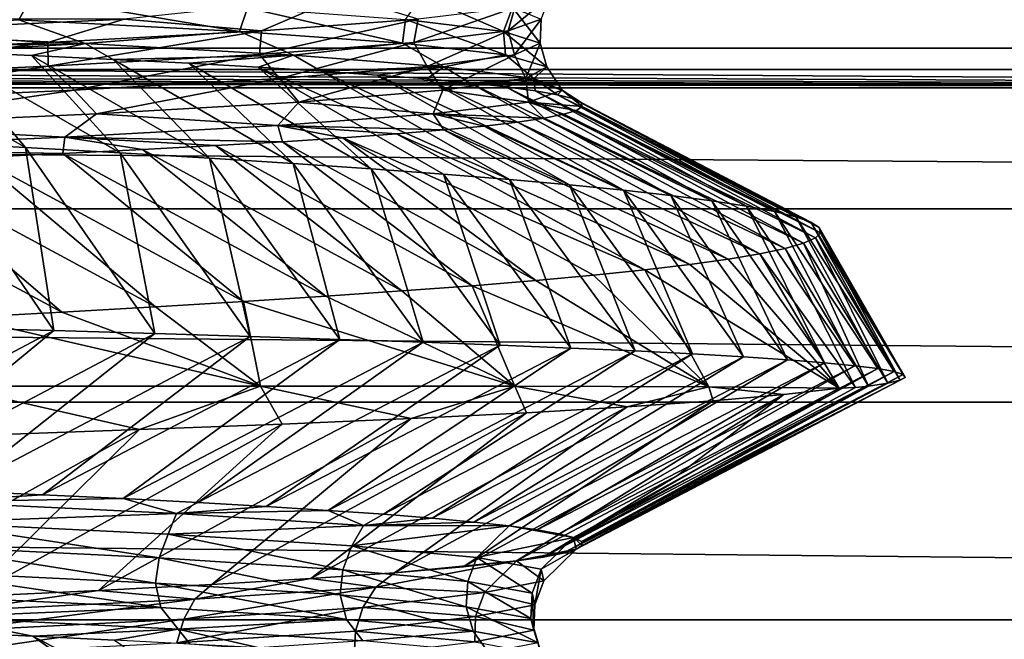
# Model space of a CAD drawing. Header units: metres. Extents: x -205 to 205, y -104 to 104.
# Tile 961 of 1056: x 10.42 to 13.49, y -33.48 to -31.55. Entities that reach past the tile are written whole.
import ezdxf

# ---------------------------------------------------------------- set-up
doc = ezdxf.new("R2010")
doc.units = ezdxf.units.M
doc.layers.add('solid_01_2-CONSUMER_EHM_BOX_SW0001', color=7, linetype='CONTINUOUS')

msp = doc.modelspace()

# ---------------------------------------------------------------- linework, layer by layer
at = {"layer": 'solid_01_2-CONSUMER_EHM_BOX_SW0001'}
for points in [[(27.853924, 67.360435), (-0.010849, -74.95858), (-0.010778, 75.04142)], [(27.853924, 67.360435), (27.752735, 66.82019), (-0.010849, -74.95858)], [(27.752735, 66.82019), (27.752735, 66.262619), (-0.010849, -74.95858)], [(27.752672, -66.17981), (-0.010849, -74.95858), (27.752735, 66.262619)], [(-42.500065, -37.458561, 108.5), (42.499969, 37.541401, 108.5), (-42.500031, 37.541439, 108.5)], [(-42.500065, -37.458561, 108.5), (42.499935, -37.458599, 108.5), (42.499969, 37.541401, 108.5)], [(9.931705, -30.016182, 12.6), (9.931704, -31.700989, 12.6), (18.557533, -31.700993, 12.6)], [(20.24234, -30.016188, 12.6), (9.931705, -30.016182, 12.6), (18.557533, -31.700993, 12.6)], [(33.461636, -31.634541, 63.099998), (-33.461765, -31.634508, 63.099998), (-34.215485, -31.234886, 63.099998)], [(33.461636, -31.634541, 63.099998), (-34.215485, -31.234886, 63.099998), (34.215355, -31.234919, 63.099998)], [(9.612317, -31.435425, 17.246529), (10.453716, -31.472109, 18.522989), (10.412824, -31.545626, 18.40571)], [(10.453716, -31.472109, 18.522989), (11.10217, -31.582361, 19.776064), (10.412824, -31.545626, 18.40571)], [(10.453716, -31.472109, 18.522989), (11.126999, -31.508793, 19.895531), (11.10217, -31.582361, 19.776064)], [(11.424145, -31.47106, 28.707556), (10.741742, -31.544237, 30.120981), (11.170765, -31.580276, 29.080246)], [(11.424145, -31.47106, 28.707556), (11.170765, -31.580276, 29.080246), (11.660024, -31.543709, 27.632702)], [(11.673156, -31.470835, 21.531315), (11.92703, -31.582161, 22.840254), (11.620454, -31.545477, 21.34248)], [(11.673156, -31.470835, 21.531315), (11.954988, -31.507429, 23.030556), (11.92703, -31.582161, 22.840254)], [(12.072867, -31.470573, 24.61095), (11.941347, -31.58062, 26.075363), (12.044706, -31.544024, 24.553349)], [(12.072867, -31.470573, 24.61095), (11.962177, -31.507141, 26.134949), (11.941347, -31.58062, 26.075363)], [(11.126999, -31.508793, 19.895531), (11.611583, -31.619099, 21.222956), (11.10217, -31.582361, 19.776064)], [(11.126999, -31.508793, 19.895531), (11.620454, -31.545477, 21.34248), (11.611583, -31.619099, 21.222956)], [(11.962177, -31.507141, 26.134949), (11.64662, -31.617212, 27.572056), (11.941347, -31.58062, 26.075363)], [(11.962177, -31.507141, 26.134949), (11.660024, -31.543709, 27.632702), (11.64662, -31.617212, 27.572056)], [(11.954988, -31.507429, 23.030556), (12.041152, -31.618843, 24.364731), (11.92703, -31.582161, 22.840254)], [(11.954988, -31.507429, 23.030556), (12.044706, -31.544024, 24.553349), (12.041152, -31.618843, 24.364731)], [(10.412824, -31.545626, 18.40571), (10.620168, -31.619858, 18.67885), (9.799437, -31.583267, 17.383291)], [(10.011765, -31.54393, 31.426916), (9.940765, -31.581011, 31.439707), (10.741742, -31.544237, 30.120981)], [(10.741742, -31.544237, 30.120981), (9.940765, -31.581011, 31.439707), (10.503048, -31.616842, 30.454601)], [(10.412824, -31.545626, 18.40571), (11.10217, -31.582361, 19.776064), (10.620168, -31.619858, 18.67885)], [(10.741742, -31.544237, 30.120981), (10.503048, -31.616842, 30.454601), (11.170765, -31.580276, 29.080246)], [(11.660024, -31.543709, 27.632702), (11.164696, -31.653807, 29.019428), (11.64662, -31.617212, 27.572056)], [(11.660024, -31.543709, 27.632702), (11.170765, -31.580276, 29.080246), (11.164696, -31.653807, 29.019428)], [(11.620454, -31.545477, 21.34248), (11.933661, -31.655836, 22.722773), (11.611583, -31.619099, 21.222956)], [(11.620454, -31.545477, 21.34248), (11.92703, -31.582161, 22.840254), (11.933661, -31.655836, 22.722773)], [(12.044706, -31.544024, 24.553349), (11.941347, -31.58062, 26.075363), (11.961159, -31.655527, 25.891472)], [(12.044706, -31.544024, 24.553349), (11.961159, -31.655527, 25.891472), (12.041152, -31.618843, 24.364731)], [(9.940765, -31.581011, 31.439707), (9.666685, -31.65341, 31.733315), (10.503048, -31.616842, 30.454601)], [(9.799437, -31.583267, 17.383291), (10.620168, -31.619858, 18.67885), (9.885943, -31.632872, 17.394699)], [(11.170765, -31.580276, 29.080246), (10.503048, -31.616842, 30.454601), (10.504153, -31.690401, 30.394484)], [(11.170765, -31.580276, 29.080246), (10.504153, -31.690401, 30.394484), (11.164696, -31.653807, 29.019428)], [(11.10217, -31.582361, 19.776064), (11.270875, -31.656446, 20.067537), (10.620168, -31.619858, 18.67885)], [(11.10217, -31.582361, 19.776064), (11.611583, -31.619099, 21.222956), (11.270875, -31.656446, 20.067537)], [(11.941347, -31.58062, 26.075363), (11.64662, -31.617212, 27.572056), (11.688686, -31.692209, 27.395758)], [(11.941347, -31.58062, 26.075363), (11.688686, -31.692209, 27.395758), (11.961159, -31.655527, 25.891472)], [(11.92703, -31.582161, 22.840254), (12.062713, -31.692572, 24.251257), (11.933661, -31.655836, 22.722773)], [(11.92703, -31.582161, 22.840254), (12.041152, -31.618843, 24.364731), (12.062713, -31.692572, 24.251257)], [(10.503048, -31.616842, 30.454601), (9.666685, -31.65341, 31.733315), (9.674718, -31.726995, 31.67473)], [(10.503048, -31.616842, 30.454601), (9.674718, -31.726995, 31.67473), (10.504153, -31.690401, 30.394484)], [(11.64662, -31.617212, 27.572056), (11.164696, -31.653807, 29.019428), (11.227348, -31.728893, 28.853289)], [(11.64662, -31.617212, 27.572056), (11.227348, -31.728893, 28.853289), (11.688686, -31.692209, 27.395758)], [(11.611583, -31.619099, 21.222956), (11.740399, -31.693035, 21.527506), (11.270875, -31.656446, 20.067537)], [(11.611583, -31.619099, 21.222956), (11.933661, -31.655836, 22.722773), (11.740399, -31.693035, 21.527506)], [(12.041152, -31.618843, 24.364731), (11.961159, -31.655527, 25.891472), (11.996644, -31.729309, 25.783844)], [(12.041152, -31.618843, 24.364731), (11.996644, -31.729309, 25.783844), (12.062713, -31.692572, 24.251257)], [(32.781548, -32.136791, 63.099998), (-33.461765, -31.634508, 63.099998), (33.461636, -31.634541, 63.099998)], [(32.781548, -32.136791, 63.099998), (-32.781677, -32.136761, 63.099998), (-33.461765, -31.634508, 63.099998)], [(10.620168, -31.619858, 18.67885), (10.178455, -31.645121, 17.820581), (9.885943, -31.632872, 17.394699)], [(9.885943, -31.632872, 17.394699), (10.433402, -31.945095, 17.137623), (10.120625, -31.928478, 16.728992)], [(9.885943, -31.632872, 17.394699), (10.178455, -31.645121, 17.820581), (10.433402, -31.945095, 17.137623)], [(10.620168, -31.619858, 18.67885), (10.452697, -31.657368, 18.258432), (10.178455, -31.645121, 17.820581)], [(10.178455, -31.645121, 17.820581), (10.729618, -31.961704, 17.558769), (10.433402, -31.945095, 17.137623)], [(10.178455, -31.645121, 17.820581), (10.452697, -31.657368, 18.258432), (10.729618, -31.961704, 17.558769)], [(10.620168, -31.619858, 18.67885), (10.708163, -31.669613, 18.707474), (10.452697, -31.657368, 18.258432)], [(10.620168, -31.619858, 18.67885), (11.270875, -31.656446, 20.067537), (10.708163, -31.669613, 18.707474)], [(10.452697, -31.657368, 18.258432), (11.008778, -31.97831, 17.991753), (10.729618, -31.961704, 17.558769)], [(10.452697, -31.657368, 18.258432), (10.708163, -31.669613, 18.707474), (11.008778, -31.97831, 17.991753)], [(11.164696, -31.653807, 29.019428), (10.504153, -31.690401, 30.394484), (10.585512, -31.765575, 30.240843)], [(11.164696, -31.653807, 29.019428), (10.585512, -31.765575, 30.240843), (11.227348, -31.728893, 28.853289)], [(11.270875, -31.656446, 20.067537), (10.94435, -31.681858, 19.166924), (10.708163, -31.669613, 18.707474)], [(10.708163, -31.669613, 18.707474), (11.270412, -31.994917, 18.435883), (11.008778, -31.97831, 17.991753)], [(10.708163, -31.669613, 18.707474), (10.94435, -31.681858, 19.166924), (11.270412, -31.994917, 18.435883)], [(11.270875, -31.656446, 20.067537), (11.160752, -31.694105, 19.636), (10.94435, -31.681858, 19.166924)], [(11.270875, -31.656446, 20.067537), (11.356949, -31.706352, 20.11388), (11.160752, -31.694105, 19.636)], [(11.270875, -31.656446, 20.067537), (11.740399, -31.693035, 21.527506), (11.356949, -31.706352, 20.11388)], [(11.961159, -31.655527, 25.891472), (11.688686, -31.692209, 27.395758), (11.737035, -31.766045, 27.295664)], [(11.961159, -31.655527, 25.891472), (11.737035, -31.766045, 27.295664), (11.996644, -31.729309, 25.783844)], [(11.933661, -31.655836, 22.722773), (12.022148, -31.729626, 23.035032), (11.740399, -31.693035, 21.527506)], [(11.933661, -31.655836, 22.722773), (12.062713, -31.692572, 24.251257), (12.022148, -31.729626, 23.035032)], [(8.488535, -31.710316, 11.531049), (6.93209, -31.718121, 10.63655), (18.499937, -31.758589, 6)], [(8.488535, -31.710316, 11.531049), (18.499937, -31.758589, 6), (9.931704, -31.700989, 12.6)], [(10.504153, -31.690401, 30.394484), (9.674718, -31.726995, 31.67473), (9.772735, -31.802258, 31.535633)], [(10.504153, -31.690401, 30.394484), (9.772735, -31.802258, 31.535633), (10.585512, -31.765575, 30.240843)], [(9.931704, -31.700989, 12.6), (18.499937, -31.758589, 6), (18.557533, -31.700993, 12.6)], [(10.94435, -31.681858, 19.166924), (11.514083, -32.011528, 18.890442), (11.270412, -31.994917, 18.435883)], [(10.94435, -31.681858, 19.166924), (11.160752, -31.694105, 19.636), (11.514083, -32.011528, 18.890442)], [(11.160752, -31.694105, 19.636), (11.73938, -32.028149, 19.354704), (11.514083, -32.011528, 18.890442)], [(11.160752, -31.694105, 19.636), (11.94592, -32.044781, 19.827923), (11.73938, -32.028149, 19.354704)], [(11.160752, -31.694105, 19.636), (11.356949, -31.706352, 20.11388), (11.94592, -32.044781, 19.827923)], [(11.688686, -31.692209, 27.395758), (11.227348, -31.728893, 28.853289), (11.2872, -31.80278, 28.762196)], [(11.688686, -31.692209, 27.395758), (11.2872, -31.80278, 28.762196), (11.737035, -31.766045, 27.295664)], [(11.740399, -31.693035, 21.527506), (11.532673, -31.718599, 20.59967), (11.356949, -31.706352, 20.11388)], [(11.356949, -31.706352, 20.11388), (12.13335, -32.06142, 20.30934), (11.94592, -32.044781, 19.827923)], [(11.356949, -31.706352, 20.11388), (11.532673, -31.718599, 20.59967), (12.13335, -32.06142, 20.30934)], [(11.740399, -31.693035, 21.527506), (11.687679, -31.730846, 21.092468), (11.532673, -31.718599, 20.59967)], [(11.740399, -31.693035, 21.527506), (11.821719, -31.743095, 21.591372), (11.687679, -31.730846, 21.092468)], [(11.740399, -31.693035, 21.527506), (12.022148, -31.729626, 23.035032), (11.821719, -31.743095, 21.591372)], [(12.062713, -31.692572, 24.251257), (11.996644, -31.729309, 25.783844), (12.110758, -31.766214, 24.566034)], [(12.062713, -31.692572, 24.251257), (12.110758, -31.766214, 24.566034), (12.022148, -31.729626, 23.035032)], [(-1.792956, -31.731491, 9.104041), (-18.500063, -31.758572, 6), (18.499937, -31.758589, 6)], [(-0.000064, -31.732401, 9), (-1.792956, -31.731491, 9.104041), (18.499937, -31.758589, 6)], [(1.792828, -31.731493, 9.104041), (-0.000064, -31.732401, 9), (18.499937, -31.758589, 6)], [(3.560917, -31.728785, 9.414596), (1.792828, -31.731493, 9.104041), (18.499937, -31.758589, 6)], [(5.281956, -31.724306, 9.927757), (3.560917, -31.728785, 9.414596), (18.499937, -31.758589, 6)], [(6.93209, -31.718121, 10.63655), (5.281956, -31.724306, 9.927757), (18.499937, -31.758589, 6)], [(11.227348, -31.728893, 28.853289), (10.585512, -31.765575, 30.240843), (10.655357, -31.839516, 30.160023)], [(11.227348, -31.728893, 28.853289), (10.655357, -31.839516, 30.160023), (11.2872, -31.80278, 28.762196)], [(11.532673, -31.718599, 20.59967), (12.301347, -32.078064, 20.798183), (12.13335, -32.06142, 20.30934)], [(11.532673, -31.718599, 20.59967), (11.687679, -31.730846, 21.092468), (12.301347, -32.078064, 20.798183)], [(11.687679, -31.730846, 21.092468), (12.449615, -32.094707, 21.293669), (12.301347, -32.078064, 20.798183)], [(11.687679, -31.730846, 21.092468), (11.821719, -31.743095, 21.591372), (12.449615, -32.094707, 21.293669)], [(11.996644, -31.729309, 25.783844), (11.737035, -31.766045, 27.295664), (12.005302, -31.802803, 26.096058)], [(12.022148, -31.729626, 23.035032), (11.934548, -31.755342, 22.095478), (11.821719, -31.743095, 21.591372)], [(12.022148, -31.729626, 23.035032), (12.025919, -31.767593, 22.603888), (11.934548, -31.755342, 22.095478)], [(11.996644, -31.729309, 25.783844), (12.005302, -31.802803, 26.096058), (12.110758, -31.766214, 24.566034)], [(12.022148, -31.729626, 23.035032), (12.095585, -31.779846, 23.115704), (12.025919, -31.767593, 22.603888)], [(12.022148, -31.729626, 23.035032), (12.110758, -31.766214, 24.566034), (12.095585, -31.779846, 23.115704)], [(-18.500069, -39.958572, 6), (18.499931, -39.958588, 6), (-18.500063, -31.758572, 6)], [(18.499931, -39.958588, 6), (18.499937, -31.758589, 6), (-18.500063, -31.758572, 6)], [(10.585512, -31.765575, 30.240843), (9.772735, -31.802258, 31.535633), (9.851011, -31.876253, 31.466146)], [(10.585512, -31.765575, 30.240843), (9.851011, -31.876253, 31.466146), (10.655357, -31.839516, 30.160023)], [(11.737035, -31.766045, 27.295664), (11.2872, -31.80278, 28.762196), (11.707505, -31.839392, 27.600431)], [(11.737035, -31.766045, 27.295664), (11.707505, -31.839392, 27.600431), (12.005302, -31.802803, 26.096058)], [(11.821719, -31.743095, 21.591372), (12.577896, -32.111343, 21.794998), (12.449615, -32.094707, 21.293669)], [(11.821719, -31.743095, 21.591372), (11.934548, -31.755342, 22.095478), (12.577896, -32.111343, 21.794998)], [(11.934548, -31.755342, 22.095478), (12.685961, -32.127968, 22.301367), (12.577896, -32.111343, 21.794998)], [(11.934548, -31.755342, 22.095478), (12.025919, -31.767593, 22.603888), (12.685961, -32.127968, 22.301367)], [(12.110758, -31.766214, 24.566034), (12.005302, -31.802803, 26.096058), (12.173194, -31.816608, 24.66243)], [(12.025919, -31.767593, 22.603888), (12.77362, -32.144596, 22.811953), (12.685961, -32.127968, 22.301367)], [(12.025919, -31.767593, 22.603888), (12.095585, -31.779846, 23.115704), (12.77362, -32.144596, 22.811953)], [(12.110758, -31.766214, 24.566034), (12.143351, -31.792099, 23.63002), (12.095585, -31.779846, 23.115704)], [(12.110758, -31.766214, 24.566034), (12.173194, -31.816608, 24.66243), (12.169208, -31.804354, 24.145906)], [(12.110758, -31.766214, 24.566034), (12.169208, -31.804354, 24.145906), (12.143351, -31.792099, 23.63002)], [(11.2872, -31.80278, 28.762196), (10.655357, -31.839516, 30.160023), (11.221599, -31.87598, 29.055048)], [(11.2872, -31.80278, 28.762196), (11.221599, -31.87598, 29.055048), (11.707505, -31.839392, 27.600431)], [(12.005302, -31.802803, 26.096058), (11.707505, -31.839392, 27.600431), (12.054296, -31.853373, 26.206459)], [(12.005302, -31.802803, 26.096058), (12.054296, -31.853373, 26.206459), (12.115701, -31.841118, 25.693638)], [(12.005302, -31.802803, 26.096058), (12.115701, -31.841118, 25.693638), (12.155346, -31.828863, 25.178652)], [(12.005302, -31.802803, 26.096058), (12.155346, -31.828863, 25.178652), (12.173194, -31.816608, 24.66243)], [(12.095585, -31.779846, 23.115704), (12.84071, -32.161221, 23.325937), (12.77362, -32.144596, 22.811953)], [(12.095585, -31.779846, 23.115704), (12.143351, -31.792099, 23.63002), (12.84071, -32.161221, 23.325937)], [(12.143351, -31.792099, 23.63002), (12.887104, -32.177837, 23.842491), (12.84071, -32.161221, 23.325937)], [(12.143351, -31.792099, 23.63002), (12.169208, -31.804354, 24.145906), (12.887104, -32.177837, 23.842491)], [(12.155346, -31.828863, 25.178652), (12.115701, -31.841118, 25.693638), (12.901315, -32.227631, 25.399229)], [(12.173194, -31.816608, 24.66243), (12.155346, -31.828863, 25.178652), (12.917452, -32.211044, 24.879974)], [(12.155346, -31.828863, 25.178652), (12.901315, -32.227631, 25.399229), (12.917452, -32.211044, 24.879974)], [(12.169208, -31.804354, 24.145906), (12.912705, -32.194447, 24.360783), (12.887104, -32.177837, 23.842491)], [(12.169208, -31.804354, 24.145906), (12.173194, -31.816608, 24.66243), (12.912705, -32.194447, 24.360783)], [(12.173194, -31.816608, 24.66243), (12.917452, -32.211044, 24.879974), (12.912705, -32.194447, 24.360783)], [(10.655357, -31.839516, 30.160023), (9.851011, -31.876253, 31.466146), (10.55622, -31.912567, 30.4368)], [(10.655357, -31.839516, 30.160023), (10.55622, -31.912567, 30.4368), (11.221599, -31.87598, 29.055048)], [(11.707505, -31.839392, 27.600431), (11.221599, -31.87598, 29.055048), (11.740173, -31.890141, 27.722664)], [(11.707505, -31.839392, 27.600431), (11.740173, -31.890141, 27.722664), (11.866386, -31.877884, 27.221886)], [(11.707505, -31.839392, 27.600431), (11.866386, -31.877884, 27.221886), (11.971172, -31.865629, 26.716185)], [(11.707505, -31.839392, 27.600431), (11.971172, -31.865629, 26.716185), (12.054296, -31.853373, 26.206459)], [(12.054296, -31.853373, 26.206459), (11.971172, -31.865629, 26.716185), (12.806454, -32.260769, 26.434561)], [(12.115701, -31.841118, 25.693638), (12.054296, -31.853373, 26.206459), (12.864302, -32.244205, 25.917704)], [(12.054296, -31.853373, 26.206459), (12.806454, -32.260769, 26.434561), (12.864302, -32.244205, 25.917704)], [(12.115701, -31.841118, 25.693638), (12.864302, -32.244205, 25.917704), (12.901315, -32.227631, 25.399229)], [(9.851011, -31.876253, 31.466146), (9.72116, -31.949156, 31.723089), (10.55622, -31.912567, 30.4368)], [(11.221599, -31.87598, 29.055048), (10.55622, -31.912567, 30.4368), (11.236162, -31.926901, 29.186657)], [(11.221599, -31.87598, 29.055048), (11.236162, -31.926901, 29.186657), (11.42474, -31.914648, 28.705933)], [(11.221599, -31.87598, 29.055048), (11.42474, -31.914648, 28.705933), (11.592852, -31.902395, 28.217638)], [(11.221599, -31.87598, 29.055048), (11.592852, -31.902395, 28.217638), (11.740173, -31.890141, 27.722664)], [(11.740173, -31.890141, 27.722664), (11.592852, -31.902395, 28.217638), (12.50883, -32.310429, 27.967066)], [(11.866386, -31.877884, 27.221886), (11.740173, -31.890141, 27.722664), (12.628592, -32.293877, 27.460072)], [(11.740173, -31.890141, 27.722664), (12.50883, -32.310429, 27.967066), (12.628592, -32.293877, 27.460072)], [(11.971172, -31.865629, 26.716185), (11.866386, -31.877884, 27.221886), (12.727847, -32.277325, 26.948961)], [(11.866386, -31.877884, 27.221886), (12.628592, -32.293877, 27.460072), (12.727847, -32.277325, 26.948961)], [(11.971172, -31.865629, 26.716185), (12.727847, -32.277325, 26.948961), (12.806454, -32.260769, 26.434561)], [(10.55622, -31.912567, 30.4368), (9.72116, -31.949156, 31.723089), (10.550824, -31.963654, 30.574717)], [(10.55622, -31.912567, 30.4368), (10.550824, -31.963654, 30.574717), (10.798888, -31.951405, 30.121912)], [(10.55622, -31.912567, 30.4368), (10.798888, -31.951405, 30.121912), (11.02744, -31.939152, 29.658939)], [(10.55622, -31.912567, 30.4368), (11.02744, -31.939152, 29.658939), (11.236162, -31.926901, 29.186657)], [(11.42474, -31.914648, 28.705933), (11.236162, -31.926901, 29.186657), (12.028398, -32.360046, 29.455162)], [(11.592852, -31.902395, 28.217638), (11.42474, -31.914648, 28.705933), (12.368733, -32.326977, 28.46912)], [(11.42474, -31.914648, 28.705933), (12.208508, -32.343513, 28.965422), (12.368733, -32.326977, 28.46912)], [(11.42474, -31.914648, 28.705933), (12.028398, -32.360046, 29.455162), (12.208508, -32.343513, 28.965422)], [(11.592852, -31.902395, 28.217638), (12.368733, -32.326977, 28.46912), (12.50883, -32.310429, 27.967066)], [(9.72116, -31.949156, 31.723089), (10.283685, -31.975904, 31.016554), (10.550824, -31.963654, 30.574717)], [(10.522207, -32.517143, 16.696953), (10.120625, -31.928478, 16.728992), (10.433402, -31.945095, 17.137623)], [(10.189105, -32.507961, 16.275175), (10.120625, -31.928478, 16.728992), (10.522207, -32.517143, 16.696953)], [(10.837998, -32.526283, 17.132477), (10.433402, -31.945095, 17.137623), (10.729618, -31.961704, 17.558769)], [(10.522207, -32.517143, 16.696953), (10.433402, -31.945095, 17.137623), (10.837998, -32.526283, 17.132477)], [(10.798888, -31.951405, 30.121912), (10.550824, -31.963654, 30.574717), (11.37166, -32.409672, 30.877125)], [(11.02744, -31.939152, 29.658939), (10.798888, -31.951405, 30.121912), (11.609651, -32.39312, 30.411791)], [(10.798888, -31.951405, 30.121912), (11.37166, -32.409672, 30.877125), (11.609651, -32.39312, 30.411791)], [(11.236162, -31.926901, 29.186657), (11.02744, -31.939152, 29.658939), (11.828676, -32.376579, 29.937546)], [(11.02744, -31.939152, 29.658939), (11.609651, -32.39312, 30.411791), (11.828676, -32.376579, 29.937546)], [(11.236162, -31.926901, 29.186657), (11.828676, -32.376579, 29.937546), (12.028398, -32.360046, 29.455162)], [(9.998026, -31.988153, 31.446692), (9.694418, -32.000404, 31.864386), (10.547705, -32.459373, 32.212173)], [(10.283685, -31.975904, 31.016554), (9.998026, -31.988153, 31.446692), (10.84028, -32.442802, 31.778048)], [(9.998026, -31.988153, 31.446692), (10.547705, -32.459373, 32.212173), (10.84028, -32.442802, 31.778048)], [(10.550824, -31.963654, 30.574717), (10.283685, -31.975904, 31.016554), (11.115072, -32.426231, 31.332792)], [(10.283685, -31.975904, 31.016554), (10.84028, -32.442802, 31.778048), (11.115072, -32.426231, 31.332792)], [(10.550824, -31.963654, 30.574717), (11.115072, -32.426231, 31.332792), (11.37166, -32.409672, 30.877125)], [(11.135951, -32.535355, 17.581154), (10.729618, -31.961704, 17.558769), (11.008778, -31.97831, 17.991753)], [(10.837998, -32.526283, 17.132477), (10.729618, -31.961704, 17.558769), (11.135951, -32.535355, 17.581154)], [(11.415453, -32.544376, 18.042152), (11.008778, -31.97831, 17.991753), (11.270412, -31.994917, 18.435883)], [(11.135951, -32.535355, 17.581154), (11.008778, -31.97831, 17.991753), (11.415453, -32.544376, 18.042152)], [(9.694418, -32.000404, 31.864386), (10.237798, -32.475945, 32.634457), (10.547705, -32.459373, 32.212173)], [(11.675916, -32.553371, 18.514555), (11.270412, -31.994917, 18.435883), (11.514083, -32.011528, 18.890442)], [(11.415453, -32.544376, 18.042152), (11.270412, -31.994917, 18.435883), (11.675916, -32.553371, 18.514555)], [(11.916809, -32.562366, 18.997408), (11.514083, -32.011528, 18.890442), (11.73938, -32.028149, 19.354704)], [(11.675916, -32.553371, 18.514555), (11.514083, -32.011528, 18.890442), (11.916809, -32.562366, 18.997408)], [(12.137665, -32.571396, 19.489733), (11.73938, -32.028149, 19.354704), (11.94592, -32.044781, 19.827923)], [(11.916809, -32.562366, 18.997408), (11.73938, -32.028149, 19.354704), (12.137665, -32.571396, 19.489733)], [(12.338074, -32.580486, 19.99052), (11.94592, -32.044781, 19.827923), (12.13335, -32.06142, 20.30934)], [(12.137665, -32.571396, 19.489733), (11.94592, -32.044781, 19.827923), (12.338074, -32.580486, 19.99052)], [(12.51771, -32.589649, 20.498821), (12.13335, -32.06142, 20.30934), (12.301347, -32.078064, 20.798183)], [(12.338074, -32.580486, 19.99052), (12.13335, -32.06142, 20.30934), (12.51771, -32.589649, 20.498821)], [(12.676335, -32.598877, 21.013889), (12.301347, -32.078064, 20.798183), (12.449615, -32.094707, 21.293669)], [(12.51771, -32.589649, 20.498821), (12.301347, -32.078064, 20.798183), (12.676335, -32.598877, 21.013889)], [(12.813734, -32.608131, 21.535009), (12.449615, -32.094707, 21.293669), (12.577896, -32.111343, 21.794998)], [(12.676335, -32.598877, 21.013889), (12.449615, -32.094707, 21.293669), (12.813734, -32.608131, 21.535009)], [(32.178131, -32.740211, 63.099998), (-32.781677, -32.136761, 63.099998), (32.781548, -32.136791, 63.099998)], [(32.178131, -32.740211, 63.099998), (-32.178261, -32.740177, 63.099998), (-32.781677, -32.136761, 63.099998)], [(12.929698, -32.61739, 22.061462), (12.577896, -32.111343, 21.794998), (12.685961, -32.127968, 22.301367)], [(12.813734, -32.608131, 21.535009), (12.577896, -32.111343, 21.794998), (12.929698, -32.61739, 22.061462)], [(13.024032, -32.626621, 22.592525), (12.685961, -32.127968, 22.301367), (12.77362, -32.144596, 22.811953)], [(12.929698, -32.61739, 22.061462), (12.685961, -32.127968, 22.301367), (13.024032, -32.626621, 22.592525)], [(13.096547, -32.635803, 23.127466), (12.77362, -32.144596, 22.811953), (12.84071, -32.161221, 23.325937)], [(13.024032, -32.626621, 22.592525), (12.77362, -32.144596, 22.811953), (13.096547, -32.635803, 23.127466)], [(13.147077, -32.644932, 23.665363), (12.84071, -32.161221, 23.325937), (12.887104, -32.177837, 23.842491)], [(13.096547, -32.635803, 23.127466), (12.84071, -32.161221, 23.325937), (13.147077, -32.644932, 23.665363)], [(13.175502, -32.654037, 24.205181), (12.887104, -32.177837, 23.842491), (12.912705, -32.194447, 24.360783)], [(13.147077, -32.644932, 23.665363), (12.887104, -32.177837, 23.842491), (13.175502, -32.654037, 24.205181)], [(13.181746, -32.663116, 24.746008), (12.912705, -32.194447, 24.360783), (12.917452, -32.211044, 24.879974)], [(13.175502, -32.654037, 24.205181), (12.912705, -32.194447, 24.360783), (13.181746, -32.663116, 24.746008)], [(13.127579, -32.681198, 25.827045), (12.901315, -32.227631, 25.399229), (12.864302, -32.244205, 25.917704)], [(13.165772, -32.672173, 25.286936), (12.917452, -32.211044, 24.879974), (12.901315, -32.227631, 25.399229)], [(13.165772, -32.672173, 25.286936), (12.901315, -32.227631, 25.399229), (13.127579, -32.681198, 25.827045)], [(13.181746, -32.663116, 24.746008), (12.917452, -32.211044, 24.879974), (13.165772, -32.672173, 25.286936)], [(13.026754, -32.694595, 26.645273), (12.806454, -32.260769, 26.434561), (12.727847, -32.277325, 26.948961)], [(13.067202, -32.690205, 26.365429), (12.864302, -32.244205, 25.917704), (12.806454, -32.260769, 26.434561)], [(13.067202, -32.690205, 26.365429), (12.806454, -32.260769, 26.434561), (13.026754, -32.694595, 26.645273)], [(13.127579, -32.681198, 25.827045), (12.864302, -32.244205, 25.917704), (13.067202, -32.690205, 26.365429)], [(12.50883, -32.310429, 27.967066), (12.975531, -32.696831, 26.923624), (12.628592, -32.293877, 27.460072)], [(12.628592, -32.293877, 27.460072), (12.975531, -32.696831, 26.923624), (12.727847, -32.277325, 26.948961)], [(13.026754, -32.694595, 26.645273), (12.727847, -32.277325, 26.948961), (12.975531, -32.696831, 26.923624)], [(12.368733, -32.326977, 28.46912), (12.975531, -32.696831, 26.923624), (12.50883, -32.310429, 27.967066)], [(12.028398, -32.360046, 29.455162), (12.568603, -32.692242, 28.533443), (12.208508, -32.343513, 28.965422)], [(12.208508, -32.343513, 28.965422), (12.568603, -32.692242, 28.533443), (12.368733, -32.326977, 28.46912)], [(12.368733, -32.326977, 28.46912), (12.568603, -32.692242, 28.533443), (12.975531, -32.696831, 26.923624)], [(11.609651, -32.39312, 30.411791), (11.962748, -32.690208, 30.079536), (11.828676, -32.376579, 29.937546)], [(11.828676, -32.376579, 29.937546), (12.568603, -32.692242, 28.533443), (12.028398, -32.360046, 29.455162)], [(11.828676, -32.376579, 29.937546), (11.962748, -32.690208, 30.079536), (12.568603, -32.692242, 28.533443)], [(11.115072, -32.426231, 31.332792), (11.962748, -32.690208, 30.079536), (11.37166, -32.409672, 30.877125)], [(11.37166, -32.409672, 30.877125), (11.962748, -32.690208, 30.079536), (11.609651, -32.39312, 30.411791)], [(10.547705, -32.459373, 32.212173), (11.167525, -32.690601, 31.537407), (10.84028, -32.442802, 31.778048)], [(10.84028, -32.442802, 31.778048), (11.167525, -32.690601, 31.537407), (11.115072, -32.426231, 31.332792)], [(11.115072, -32.426231, 31.332792), (11.167525, -32.690601, 31.537407), (11.962748, -32.690208, 30.079536)], [(10.237798, -32.475945, 32.634457), (10.195762, -32.690639, 32.883636), (11.167525, -32.690601, 31.537407)], [(10.237798, -32.475945, 32.634457), (11.167525, -32.690601, 31.537407), (10.547705, -32.459373, 32.212173)], [(10.189105, -32.507961, 16.275175), (10.522207, -32.517143, 16.696953), (9.623432, -32.993092, 17.043127)], [(10.522207, -32.517143, 16.696953), (9.928797, -33.005249, 17.454657), (9.623432, -32.993092, 17.043127)], [(10.522207, -32.517143, 16.696953), (10.837998, -32.526283, 17.132477), (9.928797, -33.005249, 17.454657)], [(10.837998, -32.526283, 17.132477), (10.216878, -33.017418, 17.879128), (9.928797, -33.005249, 17.454657)], [(10.837998, -32.526283, 17.132477), (11.135951, -32.535355, 17.581154), (10.216878, -33.017418, 17.879128)], [(11.135951, -32.535355, 17.581154), (10.487221, -33.02961, 18.316202), (10.216878, -33.017418, 17.879128)], [(11.135951, -32.535355, 17.581154), (11.415453, -32.544376, 18.042152), (10.487221, -33.02961, 18.316202)], [(11.415453, -32.544376, 18.042152), (10.739297, -33.041824, 18.765333), (10.487221, -33.02961, 18.316202)], [(11.415453, -32.544376, 18.042152), (11.675916, -32.553371, 18.514555), (10.739297, -33.041824, 18.765333)], [(11.675916, -32.553371, 18.514555), (10.972428, -33.054058, 19.225355), (10.739297, -33.041824, 18.765333)], [(11.675916, -32.553371, 18.514555), (11.916809, -32.562366, 18.997408), (10.972428, -33.054058, 19.225355)], [(11.916809, -32.562366, 18.997408), (11.185987, -33.066296, 19.694992), (10.972428, -33.054058, 19.225355)], [(11.916809, -32.562366, 18.997408), (12.137665, -32.571396, 19.489733), (11.185987, -33.066296, 19.694992)], [(12.137665, -32.571396, 19.489733), (11.379421, -33.078526, 20.172926), (11.185987, -33.066296, 19.694992)], [(12.137665, -32.571396, 19.489733), (12.338074, -32.580486, 19.99052), (11.379421, -33.078526, 20.172926)], [(12.338074, -32.580486, 19.99052), (11.552255, -33.090733, 20.657812), (11.379421, -33.078526, 20.172926)], [(12.338074, -32.580486, 19.99052), (12.51771, -32.589649, 20.498821), (11.552255, -33.090733, 20.657812)], [(12.51771, -32.589649, 20.498821), (11.70411, -33.102913, 21.148342), (11.552255, -33.090733, 20.657812)], [(12.51771, -32.589649, 20.498821), (12.676335, -32.598877, 21.013889), (11.70411, -33.102913, 21.148342)], [(12.676335, -32.598877, 21.013889), (11.834821, -33.115067, 21.643749), (11.70411, -33.102913, 21.148342)], [(12.676335, -32.598877, 21.013889), (12.813734, -32.608131, 21.535009), (11.834821, -33.115067, 21.643749)], [(12.813734, -32.608131, 21.535009), (11.944317, -33.127205, 22.143583), (11.834821, -33.115067, 21.643749)], [(12.813734, -32.608131, 21.535009), (12.929698, -32.61739, 22.061462), (11.944317, -33.127205, 22.143583)], [(12.929698, -32.61739, 22.061462), (12.032633, -33.139336, 22.647367), (11.944317, -33.127205, 22.143583)], [(12.929698, -32.61739, 22.061462), (13.024032, -32.626621, 22.592525), (12.032633, -33.139336, 22.647367)], [(13.024032, -32.626621, 22.592525), (12.099771, -33.151474, 23.154636), (12.032633, -33.139336, 22.647367)], [(13.024032, -32.626621, 22.592525), (13.096547, -32.635803, 23.127466), (12.099771, -33.151474, 23.154636)], [(13.096547, -32.635803, 23.127466), (12.145655, -33.163628, 23.664934), (12.099771, -33.151474, 23.154636)], [(13.096547, -32.635803, 23.127466), (13.147077, -32.644932, 23.665363), (12.145655, -33.163628, 23.664934)], [(13.147077, -32.644932, 23.665363), (12.170129, -33.175797, 24.177481), (12.145655, -33.163628, 23.664934)], [(13.181746, -32.663116, 24.746008), (12.154214, -33.200165, 25.204346), (12.173022, -33.187977, 24.690928)], [(13.181746, -32.663116, 24.746008), (13.165772, -32.672173, 25.286936), (12.154214, -33.200165, 25.204346)], [(13.147077, -32.644932, 23.665363), (13.175502, -32.654037, 24.205181), (12.170129, -33.175797, 24.177481)], [(13.175502, -32.654037, 24.205181), (12.173022, -33.187977, 24.690928), (12.170129, -33.175797, 24.177481)], [(13.175502, -32.654037, 24.205181), (13.181746, -32.663116, 24.746008), (12.173022, -33.187977, 24.690928)], [(11.167525, -32.690601, 31.537407), (10.195762, -32.690639, 32.883636), (10.789413, -32.826466, 32.104431)], [(10.195762, -32.690639, 32.883636), (10.30309, -32.843956, 32.751377), (10.789413, -32.826466, 32.104431)], [(11.167525, -32.690601, 31.537407), (10.789413, -32.826466, 32.104431), (11.235157, -32.809143, 31.428923)], [(11.962748, -32.690208, 30.079536), (11.167525, -32.690601, 31.537407), (11.638665, -32.791649, 30.727367)], [(11.167525, -32.690601, 31.537407), (11.235157, -32.809143, 31.428923), (11.638665, -32.791649, 30.727367)], [(11.962748, -32.690208, 30.079536), (11.638665, -32.791649, 30.727367), (11.998435, -32.773636, 30.002375)], [(11.962748, -32.690208, 30.079536), (11.998435, -32.773636, 30.002375), (12.31311, -32.755043, 29.25666)], [(12.568603, -32.692242, 28.533443), (11.962748, -32.690208, 30.079536), (12.31311, -32.755043, 29.25666)], [(13.067202, -32.690205, 26.365429), (12.051278, -33.22456, 26.227448), (12.113607, -33.212357, 25.716822)], [(13.067202, -32.690205, 26.365429), (13.026754, -32.694595, 26.645273), (12.051278, -33.22456, 26.227448)], [(13.026754, -32.694595, 26.645273), (12.975531, -32.696831, 26.923624), (12.051278, -33.22456, 26.227448)], [(13.165772, -32.672173, 25.286936), (12.113607, -33.212357, 25.716822), (12.154214, -33.200165, 25.204346)], [(13.165772, -32.672173, 25.286936), (13.127579, -32.681198, 25.827045), (12.113607, -33.212357, 25.716822)], [(13.127579, -32.681198, 25.827045), (13.067202, -32.690205, 26.365429), (12.113607, -33.212357, 25.716822)], [(12.568603, -32.692242, 28.533443), (12.31311, -32.755043, 29.25666), (12.581497, -32.736042, 28.49304)], [(12.568603, -32.692242, 28.533443), (12.581497, -32.736042, 28.49304), (12.802583, -32.71664, 27.714386)], [(12.568603, -32.692242, 28.533443), (12.802583, -32.71664, 27.714386), (12.975531, -32.696831, 26.923624)], [(12.802583, -32.71664, 27.714386), (11.801104, -33.254795, 27.492352), (11.96727, -33.236328, 26.73531)], [(12.802583, -32.71664, 27.714386), (12.581497, -32.736042, 28.49304), (11.801104, -33.254795, 27.492352)], [(12.470933, -32.969353, 26.82939), (12.802583, -32.71664, 27.714386), (11.96727, -33.236328, 26.73531)], [(12.051278, -33.22456, 26.227448), (12.975531, -32.696831, 26.923624), (12.470933, -32.969353, 26.82939)], [(12.470933, -32.969353, 26.82939), (12.975531, -32.696831, 26.923624), (12.802583, -32.71664, 27.714386)], [(31.675879, -33.420296, 63.099998), (-32.178261, -32.740177, 63.099998), (32.178131, -32.740211, 63.099998)], [(31.675879, -33.420296, 63.099998), (-31.676008, -33.420265, 63.099998), (-32.178261, -32.740177, 63.099998)], [(12.31311, -32.755043, 29.25666), (11.325074, -33.29174, 28.969273), (11.586952, -33.273266, 28.238064)], [(12.31311, -32.755043, 29.25666), (11.998435, -32.773636, 30.002375), (11.325074, -33.29174, 28.969273)], [(12.581497, -32.736042, 28.49304), (11.586952, -33.273266, 28.238064), (11.801104, -33.254795, 27.492352)], [(12.581497, -32.736042, 28.49304), (12.31311, -32.755043, 29.25666), (11.586952, -33.273266, 28.238064)], [(11.998435, -32.773636, 30.002375), (11.016169, -33.310226, 29.682936), (11.325074, -33.29174, 28.969273)], [(11.998435, -32.773636, 30.002375), (11.638665, -32.791649, 30.727367), (11.016169, -33.310226, 29.682936)], [(11.235157, -32.809143, 31.428923), (10.262395, -33.347244, 31.048246), (10.661384, -33.328728, 30.376972)], [(11.235157, -32.809143, 31.428923), (10.789413, -32.826466, 32.104431), (10.262395, -33.347244, 31.048246)], [(11.638665, -32.791649, 30.727367), (10.661384, -33.328728, 30.376972), (11.016169, -33.310226, 29.682936)], [(11.638665, -32.791649, 30.727367), (11.235157, -32.809143, 31.428923), (10.661384, -33.328728, 30.376972)], [(10.789413, -32.826466, 32.104431), (9.821642, -33.365746, 31.692707), (10.262395, -33.347244, 31.048246)], [(10.789413, -32.826466, 32.104431), (10.30309, -32.843956, 32.751377), (9.821642, -33.365746, 31.692707)], [(12.051278, -33.22456, 26.227448), (12.470933, -32.969353, 26.82939), (11.96727, -33.236328, 26.73531)], [(10.216878, -33.017418, 17.879128), (10.487221, -33.02961, 18.316202), (10.144377, -33.051991, 17.861252)], [(10.487221, -33.02961, 18.316202), (10.739297, -33.041824, 18.765333), (10.144377, -33.051991, 17.861252)], [(10.144377, -33.051991, 17.861252), (10.905257, -33.088764, 19.203518), (10.130822, -33.116119, 17.932116)], [(10.739297, -33.041824, 18.765333), (10.905257, -33.088764, 19.203518), (10.144377, -33.051991, 17.861252)], [(10.739297, -33.041824, 18.765333), (10.972428, -33.054058, 19.225355), (10.905257, -33.088764, 19.203518)], [(10.972428, -33.054058, 19.225355), (11.185987, -33.066296, 19.694992), (10.905257, -33.088764, 19.203518)], [(10.905257, -33.088764, 19.203518), (10.879052, -33.152687, 19.264303), (10.130822, -33.116119, 17.932116)], [(10.905257, -33.088764, 19.203518), (11.489692, -33.125538, 20.631565), (10.879052, -33.152687, 19.264303)], [(11.185987, -33.066296, 19.694992), (11.379421, -33.078526, 20.172926), (10.905257, -33.088764, 19.203518)], [(11.379421, -33.078526, 20.172926), (11.489692, -33.125538, 20.631565), (10.905257, -33.088764, 19.203518)], [(11.379421, -33.078526, 20.172926), (11.552255, -33.090733, 20.657812), (11.489692, -33.125538, 20.631565)], [(11.552255, -33.090733, 20.657812), (11.70411, -33.102913, 21.148342), (11.489692, -33.125538, 20.631565)], [(10.130822, -33.116119, 17.932116), (10.850875, -33.227375, 19.271626), (10.103182, -33.190781, 17.941996)], [(10.130822, -33.116119, 17.932116), (10.879052, -33.152687, 19.264303), (10.850875, -33.227375, 19.271626)], [(11.489692, -33.125538, 20.631565), (11.45326, -33.189255, 20.680321), (10.879052, -33.152687, 19.264303)], [(11.489692, -33.125538, 20.631565), (11.944317, -33.127205, 22.143583), (11.45326, -33.189255, 20.680321)], [(11.70411, -33.102913, 21.148342), (11.834821, -33.115067, 21.643749), (11.489692, -33.125538, 20.631565)], [(11.834821, -33.115067, 21.643749), (11.944317, -33.127205, 22.143583), (11.489692, -33.125538, 20.631565)], [(10.879052, -33.152687, 19.264303), (11.424739, -33.263973, 20.685093), (10.850875, -33.227375, 19.271626)], [(10.879052, -33.152687, 19.264303), (11.45326, -33.189255, 20.680321), (11.424739, -33.263973, 20.685093)], [(11.944317, -33.127205, 22.143583), (11.844067, -33.225822, 22.157425), (11.45326, -33.189255, 20.680321)], [(11.944317, -33.127205, 22.143583), (12.145655, -33.163628, 23.664934), (11.844067, -33.225822, 22.157425)], [(12.099771, -33.151474, 23.154636), (12.145655, -33.163628, 23.664934), (11.944317, -33.127205, 22.143583)], [(12.032633, -33.139336, 22.647367), (12.099771, -33.151474, 23.154636), (11.944317, -33.127205, 22.143583)], [(12.145655, -33.163628, 23.664934), (12.044883, -33.26239, 23.672173), (11.844067, -33.225822, 22.157425)], [(12.145655, -33.163628, 23.664934), (12.154214, -33.200165, 25.204346), (12.044883, -33.26239, 23.672173)], [(12.173022, -33.187977, 24.690928), (12.154214, -33.200165, 25.204346), (12.145655, -33.163628, 23.664934)], [(12.170129, -33.175797, 24.177481), (12.173022, -33.187977, 24.690928), (12.145655, -33.163628, 23.664934)], [(10.103182, -33.190781, 17.941996), (10.840177, -33.306274, 19.256254), (10.088602, -33.269592, 17.925007)], [(10.103182, -33.190781, 17.941996), (10.850875, -33.227375, 19.271626), (10.840177, -33.306274, 19.256254)], [(11.45326, -33.189255, 20.680321), (11.81539, -33.300568, 22.159658), (11.424739, -33.263973, 20.685093)], [(11.45326, -33.189255, 20.680321), (11.844067, -33.225822, 22.157425), (11.81539, -33.300568, 22.159658)], [(12.051278, -33.22456, 26.227448), (11.96727, -33.236328, 26.73531), (12.154214, -33.200165, 25.204346)], [(12.154214, -33.200165, 25.204346), (11.96727, -33.236328, 26.73531), (12.053257, -33.298958, 25.200109)], [(12.154214, -33.200165, 25.204346), (12.053257, -33.298958, 25.200109), (12.044883, -33.26239, 23.672173)], [(12.113607, -33.212357, 25.716822), (12.051278, -33.22456, 26.227448), (12.154214, -33.200165, 25.204346)], [(10.850875, -33.227375, 19.271626), (11.417239, -33.34296, 20.672001), (10.840177, -33.306274, 19.256254)], [(10.850875, -33.227375, 19.271626), (11.424739, -33.263973, 20.685093), (11.417239, -33.34296, 20.672001)], [(11.586952, -33.273266, 28.238064), (11.528476, -33.319027, 28.219126), (11.96727, -33.236328, 26.73531)], [(11.868112, -33.335457, 26.716778), (11.96727, -33.236328, 26.73531), (11.528476, -33.319027, 28.219126)], [(11.801104, -33.254795, 27.492352), (11.586952, -33.273266, 28.238064), (11.96727, -33.236328, 26.73531)], [(11.844067, -33.225822, 22.157425), (12.016231, -33.337162, 23.671888), (11.81539, -33.300568, 22.159658)], [(11.844067, -33.225822, 22.157425), (12.044883, -33.26239, 23.672173), (12.016231, -33.337162, 23.671888)], [(12.053257, -33.298958, 25.200109), (11.96727, -33.236328, 26.73531), (11.868112, -33.335457, 26.716778)], [(10.088602, -33.269592, 17.925007), (10.85635, -33.382446, 19.236099), (10.100874, -33.345711, 17.90111)], [(10.088602, -33.269592, 17.925007), (10.840177, -33.306274, 19.256254), (10.85635, -33.382446, 19.236099)], [(11.586952, -33.273266, 28.238064), (11.325074, -33.29174, 28.969273), (11.528476, -33.319027, 28.219126)], [(11.424739, -33.263973, 20.685093), (11.810333, -33.379642, 22.149349), (11.417239, -33.34296, 20.672001)], [(11.424739, -33.263973, 20.685093), (11.81539, -33.300568, 22.159658), (11.810333, -33.379642, 22.149349)], [(12.044883, -33.26239, 23.672173), (12.024804, -33.373756, 25.19733), (12.016231, -33.337162, 23.671888)], [(12.044883, -33.26239, 23.672173), (12.053257, -33.298958, 25.200109), (12.024804, -33.373756, 25.19733)], [(11.016169, -33.310226, 29.682936), (10.661384, -33.328728, 30.376972), (10.962297, -33.35582, 29.653435)], [(10.840177, -33.306274, 19.256254), (11.436539, -33.419186, 20.656164), (10.85635, -33.382446, 19.236099)], [(10.840177, -33.306274, 19.256254), (11.417239, -33.34296, 20.672001), (11.436539, -33.419186, 20.656164)], [(11.325074, -33.29174, 28.969273), (10.962297, -33.35582, 29.653435), (11.528476, -33.319027, 28.219126)], [(11.325074, -33.29174, 28.969273), (11.016169, -33.310226, 29.682936), (10.962297, -33.35582, 29.653435)], [(11.81539, -33.300568, 22.159658), (12.012772, -33.416325, 23.664711), (11.810333, -33.379642, 22.149349)], [(11.81539, -33.300568, 22.159658), (12.016231, -33.337162, 23.671888), (12.012772, -33.416325, 23.664711)], [(12.053257, -33.298958, 25.200109), (11.868112, -33.335457, 26.716778), (12.024804, -33.373756, 25.19733)], [(10.661384, -33.328728, 30.376972), (10.217746, -33.392609, 31.004267), (10.962297, -33.35582, 29.653435)], [(10.661384, -33.328728, 30.376972), (10.262395, -33.347244, 31.048246), (10.217746, -33.392609, 31.004267)], [(11.528476, -33.319027, 28.219126), (10.928707, -33.41898, 29.617439), (11.487769, -33.382408, 28.196388)], [(11.528476, -33.319027, 28.219126), (10.962297, -33.35582, 29.653435), (10.928707, -33.41898, 29.617439)], [(11.528476, -33.319027, 28.219126), (11.487769, -33.382408, 28.196388), (11.868112, -33.335457, 26.716778)], [(11.839995, -33.410347, 26.711525), (11.868112, -33.335457, 26.716778), (11.487769, -33.382408, 28.196388)], [(12.024804, -33.373756, 25.19733), (11.868112, -33.335457, 26.716778), (11.839995, -33.410347, 26.711525)], [(12.016231, -33.337162, 23.671888), (12.022068, -33.453011, 25.193468), (12.012772, -33.416325, 23.664711)], [(12.016231, -33.337162, 23.671888), (12.024804, -33.373756, 25.19733), (12.022068, -33.453011, 25.193468)], [(10.100874, -33.345711, 17.90111), (10.85635, -33.382446, 19.236099), (10.159434, -33.412712, 17.907221)], [(10.962297, -33.35582, 29.653435), (10.193894, -33.455551, 30.956568), (10.928707, -33.41898, 29.617439)], [(10.962297, -33.35582, 29.653435), (10.217746, -33.392609, 31.004267), (10.193894, -33.455551, 30.956568)], [(11.417239, -33.34296, 20.672001), (11.831923, -33.455921, 22.138262), (11.436539, -33.419186, 20.656164)], [(11.417239, -33.34296, 20.672001), (11.810333, -33.379642, 22.149349), (11.831923, -33.455921, 22.138262)], [(10.85635, -33.382446, 19.236099), (10.910964, -33.449299, 19.24402), (10.159434, -33.412712, 17.907221)], [(10.85635, -33.382446, 19.236099), (11.436539, -33.419186, 20.656164), (10.910964, -33.449299, 19.24402)], [(11.487769, -33.382408, 28.196388), (10.90671, -33.492855, 29.606047), (11.464357, -33.456295, 28.188332)], [(11.487769, -33.382408, 28.196388), (10.928707, -33.41898, 29.617439), (10.90671, -33.492855, 29.606047)], [(11.487769, -33.382408, 28.196388), (11.464357, -33.456295, 28.188332), (11.839995, -33.410347, 26.711525)], [(11.810333, -33.379642, 22.149349), (12.035745, -33.492657, 23.658663), (11.831923, -33.455921, 22.138262)], [(11.810333, -33.379642, 22.149349), (12.012772, -33.416325, 23.664711), (12.035745, -33.492657, 23.658663)], [(12.024804, -33.373756, 25.19733), (11.839995, -33.410347, 26.711525), (12.022068, -33.453011, 25.193468)], [(31.276257, -34.174019, 63.099998), (-31.676008, -33.420265, 63.099998), (31.675879, -33.420296, 63.099998)], [(31.276257, -34.174019, 63.099998), (-31.276386, -34.173985, 63.099998), (-31.676008, -33.420265, 63.099998)], [(10.159434, -33.412712, 17.907221), (10.456218, -33.471786, 18.263931), (10.181813, -33.459515, 17.825346)], [(10.159434, -33.412712, 17.907221), (10.910964, -33.449299, 19.24402), (10.456218, -33.471786, 18.263931)], [(10.928707, -33.41898, 29.617439), (10.173778, -33.529415, 30.942072), (10.90671, -33.492855, 29.606047)], [(10.928707, -33.41898, 29.617439), (10.193894, -33.455551, 30.956568), (10.173778, -33.529415, 30.942072)], [(11.436539, -33.419186, 20.656164), (11.48776, -33.485889, 20.665073), (10.910964, -33.449299, 19.24402)], [(11.436539, -33.419186, 20.656164), (11.831923, -33.455921, 22.138262), (11.48776, -33.485889, 20.665073)], [(11.837089, -33.489685, 26.710983), (11.839995, -33.410347, 26.711525), (11.464357, -33.456295, 28.188332)], [(12.022068, -33.453011, 25.193468), (11.839995, -33.410347, 26.711525), (11.837089, -33.489685, 26.710983)], [(12.012772, -33.416325, 23.664711), (12.045496, -33.529396, 25.192595), (12.035745, -33.492657, 23.658663)], [(12.012772, -33.416325, 23.664711), (12.022068, -33.453011, 25.193468), (12.045496, -33.529396, 25.192595)], [(9.578228, -33.434971, 16.985168), (10.575269, -33.975685, 16.600473), (10.235148, -33.963608, 16.164495)], [(9.578228, -33.434971, 16.985168), (9.888947, -33.447243, 17.398853), (10.575269, -33.975685, 16.600473)], [(9.888947, -33.447243, 17.398853), (10.896836, -33.987762, 17.050322), (10.575269, -33.975685, 16.600473)], [(9.888947, -33.447243, 17.398853), (10.181813, -33.459515, 17.825346), (10.896836, -33.987762, 17.050322)], [(10.181813, -33.459515, 17.825346), (11.199277, -33.999844, 17.513235), (10.896836, -33.987762, 17.050322)], [(10.181813, -33.459515, 17.825346), (10.456218, -33.471786, 18.263931), (11.199277, -33.999844, 17.513235)], [(10.910964, -33.449299, 19.24402), (10.711637, -33.484058, 18.713842), (10.456218, -33.471786, 18.263931)], [(10.910964, -33.449299, 19.24402), (10.947694, -33.49633, 19.174221), (10.711637, -33.484058, 18.713842)], [(11.464357, -33.456295, 28.188332), (10.90671, -33.492855, 29.606047), (11.460266, -33.533955, 28.200865)], [(10.910964, -33.449299, 19.24402), (11.164025, -33.508602, 19.644203), (10.947694, -33.49633, 19.174221)], [(10.910964, -33.449299, 19.24402), (11.48776, -33.485889, 20.665073), (11.164025, -33.508602, 19.644203)], [(11.464357, -33.456295, 28.188332), (11.460266, -33.533955, 28.200865), (11.837089, -33.489685, 26.710983)], [(11.831923, -33.455921, 22.138262), (11.880388, -33.52248, 22.147526), (11.48776, -33.485889, 20.665073)], [(11.831923, -33.455921, 22.138262), (12.035745, -33.492657, 23.658663), (11.880388, -33.52248, 22.147526)], [(12.022068, -33.453011, 25.193468), (11.837089, -33.489685, 26.710983), (12.045496, -33.529396, 25.192595)], [(10.456218, -33.471786, 18.263931), (11.482052, -34.011921, 17.988386), (11.199277, -33.999844, 17.513235)], [(10.456218, -33.471786, 18.263931), (10.711637, -33.484058, 18.713842), (11.482052, -34.011921, 17.988386)]]:
    msp.add_3dface(points, dxfattribs=at)

doc.saveas('drawing.dxf')
